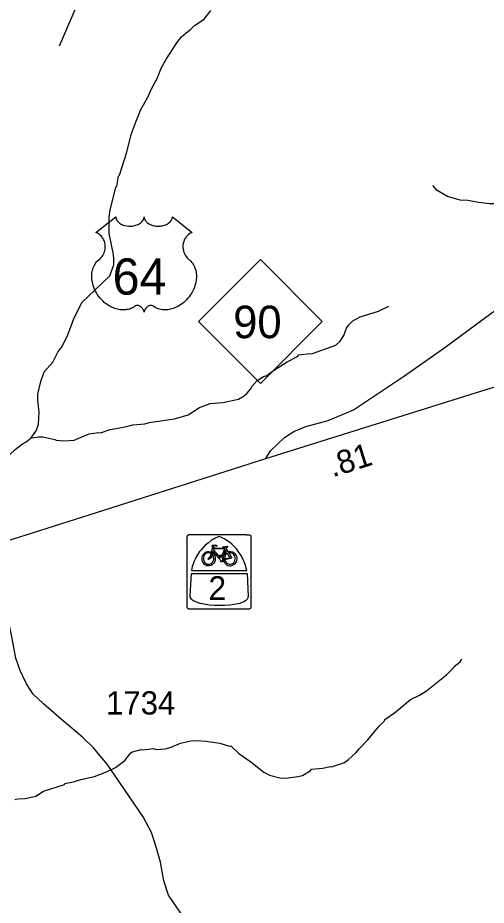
# Model space of a CAD drawing. Extents: x 1159738 to 1321356, y 736314 to 882035.
# Drawn here: x 1294290 to 1296806, y 791927 to 796696 of the extents above; entities that cross this region are included whole.
import ezdxf

# ---------------------------------------------------------------- set-up
doc = ezdxf.new("R2010")
doc.units = 0
for name, color, linetype in [('Exist Cultural Educational Facility Elementary Label', 7, 'Continuous'), ('Exist Hydrographic Misc Water Feature', 7, 'Continuous'), ('Exist Road Non-System Type 51', 7, 'Continuous'), ('Exist Road Primary NC Shield CELL', 7, 'Continuous'), ('Exist Road Primary NC Shield Number Label', 7, 'Continuous'), ('Exist Road Primary US Attributed', 7, 'Continuous'), ('Exist Road Primary US Mileage Hundredths English Label', 7, 'Continuous'), ('Exist Road Primary US Shield Bike CELL', 7, 'Continuous'), ('Exist Road Primary US Shield CELL', 7, 'Continuous'), ('Exist Road Primary US Shield Number Label', 7, 'Continuous'), ('Exist Road Secondary Type 51 Attributed', 7, 'Continuous'), ('Exist Road Secondary Type 51 Number Label', 7, 'Continuous')]:
    doc.layers.add(name, color=color, linetype=linetype)

msp = doc.modelspace()

# ---------------------------------------------------------------- linework, layer by layer
at = {"layer": 'Exist Hydrographic Misc Water Feature'}
for points in [[(1294361.9, 794439), (1294390.1, 794480.2), (1294401.1, 794511.9), (1294405.1, 794575.8), (1294397.1, 794640.1), (1294398, 794672), (1294414.3, 794740.1), (1294431.3, 794792.8), (1294477.4, 794845.6), (1294505, 794898.7), (1294525.9, 794928.1), (1294555.6, 794983.1), (1294590.5, 795078.1), (1294633.1, 795164.8), (1294783.6, 795308), (1294805.5, 795367.4), (1294806.4, 795399.3), (1294803.1, 795423.4), (1294780.6, 795536.2), (1294781.3, 795624.2), (1294786.5, 795664), (1294816.9, 795783.3), (1294822.4, 795790.9), (1294831, 795843.6), (1294836.2, 795850.5), (1294875.9, 795973.3), (1294898.9, 796068.5), (1294925, 796139.7), (1294951, 796202.9), (1294989.1, 796269.7), (1295009.4, 796318.1), (1295037.6, 796368.3), (1295061.9, 796427.5), (1295089.4, 796474.6), (1295144, 796561), (1295168.9, 796592.2), (1295193.7, 796615.4), (1295218.3, 796632.6), (1295238.9, 796653.9), (1295290, 796688.4), (1295327.4, 796735.2)], [(1294361.9, 794439), (1294401.1, 794443.9), (1294425.1, 794443.2), (1294488.7, 794429.2), (1294496.6, 794424.9), (1294536.5, 794421.7), (1294592.6, 794425.9), (1294673.7, 794459.4), (1294723.5, 794467.3), (1294733.9, 794465.5), (1294786.5, 794483.8), (1294866.9, 794497.3), (1294907.3, 794508), (1294971.5, 794514), (1294995.8, 794521.3), (1295132.4, 794541), (1295205.1, 794562.7), (1295266.2, 794600.8), (1295323, 794623), (1295391.2, 794628.9), (1295475.8, 794646.2), (1295506.3, 794663.3), (1295520.7, 794676.8), (1295539.5, 794700.2), (1295548, 794716), (1295574.9, 794747.1), (1295613.6, 794769.9), (1295623.6, 794771.6), (1295662.6, 794800.4), (1295736, 794846.1), (1295792.1, 794874.9), (1295799.2, 794884.1), (1295857.8, 794891.5), (1295867.3, 794890), (1295998.9, 794935.9), (1296021.5, 794957.1), (1296040.5, 794988.6), (1296055.7, 795028.1), (1296066.1, 795043.8), (1296088.9, 795067.1), (1296129.5, 795087.8), (1296226.5, 795118.7), (1296283.4, 795145)], [(1293857.2, 794216.8), (1294000.8, 794176.4), (1294008.8, 794176.2), (1294041, 794187.2), (1294049, 794186.9), (1294097.6, 794205.4), (1294122, 794218.6), (1294159.1, 794251.5), (1294219.2, 794321.6), (1294274.9, 794375.9), (1294315.9, 794406.6), (1294334.2, 794416), (1294361.9, 794439)], [(1294273.6, 792495.6), (1294289.7, 792499.1), (1294329.8, 792499.9), (1294386.1, 792512.1), (1294427, 792538.8), (1294540.1, 792575.3), (1294542.3, 792581.2), (1294588.6, 792589.7), (1294629, 792602.5), (1294701.5, 792618.2), (1294766.3, 792644.2), (1294815.1, 792666.7), (1294864.2, 792705.1), (1294897.5, 792745.8), (1294905.8, 792751.8), (1294953.1, 792764.1), (1294962, 792762.1), (1295018.2, 792768.3), (1295034.1, 792763.8), (1295082.2, 792766.3), (1295114.5, 792775.3), (1295163.2, 792797.7), (1295219.6, 792810), (1295251.7, 792811), (1295299.6, 792807.5), (1295375.3, 792797.1), (1295426.9, 792781.7), (1295434.9, 792783.2), (1295477.6, 792741.9), (1295542.3, 792697.8), (1295610.7, 792641.7), (1295642.2, 792624.7), (1295697.8, 792610.9), (1295729.8, 792609.9), (1295794, 792617.9), (1295818.2, 792623.2), (1295860.2, 792648.4), (1295867.2, 792657.6), (1295927.5, 792663.7), (1295967.8, 792672.2), (1295975.7, 792670.2), (1296044.5, 792694.1), (1296067, 792709.4), (1296106.1, 792746.2), (1296124.8, 792769.5), (1296170.3, 792816.1), (1296228.4, 792886.3), (1296259.4, 792917.4), (1296261.7, 792925.3), (1296312.7, 792959.7), (1296398.9, 793033), (1296447.7, 793055.5), (1296484.4, 793078.4), (1296593.1, 793164.9), (1296630.2, 793201.8), (1296634.4, 793209.6), (1296665.3, 793234.7), (1296675.7, 793248.3)]]:
    msp.add_lwpolyline(points, dxfattribs=at)
at = {"layer": 'Exist Road Non-System Type 51'}
for points in [[(1294973.9, 797499.7), (1294965.6, 797465.6), (1294944.3, 797395.2), (1294888.8, 797259.5), (1294859.3, 797200.6), (1294808.7, 797099.2), (1294774.4, 797035.5), (1294697.6, 796865.4), (1294663.4, 796816.8), (1294645.4, 796793.9), (1294612.7, 796767.7), (1294596.4, 796738.3), (1294511.4, 796543.7)], [(1297109.2, 795216.6), (1297104.2, 795256.1), (1297112.4, 795275.9), (1297135.5, 795315.4), (1297137.1, 795371.4), (1297140.3, 795512.6), (1297146.9, 795557), (1297137.1, 795637.7), (1297128.8, 795721.7), (1297110.7, 795748), (1297076.2, 795754.6), (1297035, 795748), (1296989, 795728.3), (1296928.1, 795700.3), (1296870.5, 795695.4), (1296824.4, 795695.4), (1296766.8, 795703.6), (1296707.6, 795713.5), (1296666.4, 795715.1), (1296597.3, 795734.9), (1296543, 795767.8), (1296518.3, 795794.2)], [(1295622, 794326.7), (1295646.7, 794367.9), (1295722.4, 794440.3), (1295773.4, 794471.6), (1295837.6, 794499.6), (1295956.1, 794530.9), (1296092.6, 794588.5), (1296362.5, 794768), (1296583, 794922.8), (1296831.1, 795106.2), (1296882.1, 795142.5), (1296982.4, 795170.5), (1297109.2, 795216.6)]]:
    msp.add_lwpolyline(points, dxfattribs=at)
at = {"layer": 'Exist Road Primary NC Shield CELL'}
msp.add_lwpolyline([(1295259.6, 795063.2), (1295592.6, 795396.2), (1295925.6, 795063.2), (1295592.6, 794730.2)], close=True, dxfattribs=at)
at = {"layer": 'Exist Road Primary US Attributed'}
msp.add_lwpolyline([(1294146.6, 793858.7), (1294711.9, 794036.3), (1295409.1, 794258.3), (1295622, 794326.7), (1298228.4, 795144.5)], dxfattribs=at)
at = {"layer": 'Exist Road Primary US Shield Bike CELL'}
for points in [[(1295210.3, 793918.2), (1295211.1, 793918.3), (1295299, 793918.3), (1295482.4, 793918.3), (1295515.4, 793918.2), (1295516.6, 793918.1), (1295517.2, 793918), (1295518, 793917.9), (1295518.7, 793917.7), (1295519.4, 793917.4), (1295536.1, 793916.8), (1295536.7, 793916.4), (1295537.4, 793915.9), (1295538.1, 793915.3), (1295539, 793914.3), (1295539.6, 793913.5), (1295539.9, 793913.1), (1295540.1, 793912.7), (1295540.4, 793912.2), (1295540.6, 793911.8), (1295540.8, 793911.3), (1295541, 793910.5), (1295541.3, 793909.6), (1295541.4, 793908.7), (1295541.5, 793908.4), (1295541.5, 793908), (1295541.5, 793874.5), (1295541.5, 793554.6), (1295541.5, 793528.2), (1295541.4, 793527), (1295541.3, 793526.4), (1295541.2, 793525.6), (1295541, 793524.9), (1295540.7, 793524.2), (1295540, 793522.9), (1295539.6, 793522.2), (1295539.2, 793521.6), (1295538.6, 793520.9), (1295538.1, 793520.5), (1295537.6, 793520), (1295537.2, 793519.7), (1295536.8, 793519.3), (1295536.3, 793519.1), (1295533.1, 793517.8), (1295516.6, 793517.6), (1295516.2, 793517.5), (1295515.9, 793517.5), (1295515.3, 793517.5), (1295482.3, 793517.5), (1295299, 793517.5), (1295211.1, 793517.5), (1295210.5, 793517.5), (1295210, 793517.6), (1295209.3, 793517.7), (1295208.6, 793517.8), (1295207.8, 793518), (1295207.1, 793518.3), (1295206.4, 793518.6), (1295205.8, 793518.9), (1295205.2, 793519.3), (1295204.6, 793519.8), (1295204.2, 793520), (1295203.8, 793520.4), (1295203.6, 793520.6), (1295203.2, 793521.1), (1295202.8, 793521.5), (1295202.5, 793522), (1295202.1, 793522.4), (1295201.9, 793522.9), (1295201.6, 793523.4), (1295201.3, 793523.9), (1295201.1, 793524.4), (1295201, 793524.7), (1295200.9, 793525), (1295200.8, 793525.3), (1295200.8, 793525.5), (1295200.7, 793525.7), (1295200.7, 793526), (1295200.6, 793526.2), (1295200.6, 793526.5), (1295200.5, 793526.7), (1295200.5, 793526.9), (1295200.5, 793527.1), (1295200.4, 793527.4), (1295200.4, 793528), (1295200.4, 793554.6), (1295200.4, 793874.5), (1295200.4, 793907.5), (1295200.5, 793908.7), (1295200.6, 793909.3), (1295200.8, 793910.1), (1295201, 793910.8), (1295201.2, 793911.5), (1295201.9, 793912.9), (1295202.3, 793913.5), (1295202.7, 793914.1), (1295203.3, 793914.8), (1295204.3, 793915.7), (1295205.2, 793916.4), (1295205.6, 793916.6), (1295206, 793916.8), (1295206.5, 793917.1), (1295206.9, 793917.3), (1295207.3, 793917.5), (1295208.1, 793917.8), (1295209, 793918), (1295209.9, 793918.2)], [(1295370.9, 793908.3), (1295350.2, 793898.9), (1295329, 793885.8), (1295311.9, 793873.1), (1295298.8, 793862.7), (1295285.1, 793849), (1295274.6, 793837), (1295266.5, 793826.9), (1295257.1, 793813), (1295246.6, 793794.9), (1295242.1, 793786.9), (1295236, 793772), (1295231, 793759.4), (1295227, 793746.9), (1295222, 793725.3), (1295519.7, 793725.3), (1295516.7, 793738), (1295512.6, 793754.5), (1295504.7, 793775.3), (1295499.3, 793787.2), (1295487.7, 793808.6), (1295476.1, 793825.7), (1295463.9, 793841.2), (1295453.9, 793852.3), (1295441.5, 793864.2), (1295426.5, 793876.7), (1295412, 793886.6), (1295398.6, 793894.8), (1295384.7, 793901.8), (1295380, 793904.1)], [(1295390.2, 793852.5), (1295414.3, 793855.3), (1295416.1, 793853.5), (1295414.7, 793849.8), (1295408.7, 793847.9), (1295407.2, 793844.7), (1295417.3, 793827.6), (1295431.8, 793828.3), (1295444.6, 793825.4), (1295455.9, 793816.9), (1295461.2, 793808.3), (1295463.8, 793803.6), (1295465.6, 793795.9), (1295466, 793787.7), (1295465, 793779.1), (1295463.1, 793772.7), (1295459.5, 793765.8), (1295456, 793760.6), (1295449.3, 793755.2), (1295443.2, 793751.6), (1295434.8, 793749.5), (1295429.5, 793749.3), (1295418.7, 793751), (1295411.8, 793754.5), (1295408.5, 793757.3), (1295403.3, 793763.8), (1295399.9, 793769.9), (1295395.2, 793782.1), (1295394.2, 793788), (1295401.6, 793782.6), (1295407.4, 793772.8), (1295411.6, 793766.1), (1295416.9, 793762.3), (1295425, 793758.9), (1295431.1, 793758.8), (1295439.3, 793760.6), (1295446.8, 793764.9), (1295452.3, 793770.2), (1295456.5, 793777.3), (1295458, 793787.4), (1295457.7, 793795.5), (1295455.9, 793802.3), (1295452.4, 793808.4), (1295448.8, 793812.6), (1295442.8, 793817.2), (1295437.1, 793819), (1295427.8, 793820.8), (1295421.3, 793821.5), (1295438.8, 793791.9), (1295401.6, 793782.6), (1295394.2, 793788), (1295428.4, 793794.1), (1295414.2, 793818.6), (1295404.3, 793808), (1295401.5, 793789.4), (1295394.2, 793788), (1295394.6, 793795.8), (1295397.7, 793807.6), (1295403.1, 793815.7), (1295410.9, 793824.7), (1295406, 793835.2), (1295387.2, 793787.2), (1295394.3, 793788), (1295395.2, 793782.1), (1295386.8, 793781.1), (1295388.6, 793775.9), (1295393.7, 793773.2), (1295381.1, 793770.3), (1295378, 793774.2), (1295382.5, 793776.7), (1295337.8, 793827.7), (1295336.2, 793822.9), (1295342.4, 793814.6), (1295346.5, 793806.5), (1295349.2, 793798), (1295350.7, 793790.5), (1295349.9, 793783), (1295347.8, 793773.2), (1295342.9, 793764.2), (1295336, 793757.5), (1295328.3, 793752.7), (1295318.7, 793750.4), (1295311.7, 793749.8), (1295304.5, 793750.7), (1295292.2, 793758.2), (1295288.2, 793762.8), (1295282.5, 793773.1), (1295280.1, 793786.1), (1295279.9, 793795.3), (1295282.3, 793803.4), (1295285.9, 793810.8), (1295290, 793816.1), (1295296.1, 793822), (1295301.4, 793825.4), (1295308.3, 793827.5), (1295315.3, 793828.1), (1295330.6, 793826.4), (1295334.1, 793818.2), (1295329.4, 793799.3), (1295323.3, 793789.3), (1295314.5, 793785.2), (1295311, 793788.7), (1295325.3, 793803.2), (1295328.4, 793816.9), (1295325.1, 793818.3), (1295319.2, 793820.3), (1295309.6, 793820.5), (1295304.2, 793818.9), (1295296.7, 793814.5), (1295289.6, 793805.3), (1295286.5, 793795.6), (1295287.8, 793784.9), (1295290.5, 793774.9), (1295294, 793768.5), (1295299.1, 793764.6), (1295306.4, 793760.1), (1295312.8, 793758.9), (1295320.9, 793759.4), (1295328.6, 793762.8), (1295335.4, 793769.6), (1295339.7, 793777.7), (1295342.1, 793783.5), (1295342.8, 793790.9), (1295341.7, 793798.8), (1295338, 793807.8), (1295330.6, 793826.4), (1295338.2, 793848.2), (1295343.7, 793842.5), (1295340.7, 793834), (1295376.3, 793794.1), (1295377.2, 793797.3), (1295376.3, 793801), (1295372.4, 793803.5), (1295373.2, 793806.9), (1295383.5, 793806.9), (1295381.5, 793799.6), (1295382.5, 793794.4), (1295401.5, 793842.1), (1295343.7, 793842.5), (1295338.2, 793848.2), (1295331.6, 793855.3), (1295337.3, 793862), (1295352.6, 793864), (1295358.7, 793859.2), (1295355.5, 793854.9), (1295350.8, 793859.5), (1295343.1, 793857.7), (1295339.8, 793854.5), (1295341.2, 793853.2), (1295344.5, 793853.2), (1295341.9, 793847.1), (1295402.1, 793846.2), (1295403.8, 793850.5), (1295390.5, 793851.1)], [(1295222.4, 793709.4), (1295521.2, 793709.4), (1295527, 793586), (1295526.1, 793579.7), (1295523.4, 793572.5), (1295518.8, 793567.3), (1295513.6, 793562.1), (1295504.5, 793556.2), (1295495.8, 793553.1), (1295482.2, 793548.6), (1295473.5, 793546.7), (1295451.5, 793542.5), (1295428.1, 793539), (1295402.6, 793538), (1295375.8, 793536.9), (1295345.9, 793538), (1295318.7, 793539.8), (1295291.7, 793544.2), (1295270.1, 793548.8), (1295254.7, 793553.8), (1295245.4, 793557.3), (1295233.5, 793562.1), (1295228.3, 793565.2), (1295222.1, 793571), (1295218.6, 793576.2), (1295216.3, 793582.4), (1295215.2, 793588.7)]]:
    msp.add_lwpolyline(points, close=True, dxfattribs=at)
at = {"layer": 'Exist Road Primary US Shield CELL'}
msp.add_lwpolyline([(1294816.1, 795626.4), (1294816.3, 795622), (1294817.4, 795616.8), (1294818.2, 795614.1), (1294820.7, 795608.9), (1294824.7, 795602.8), (1294830.3, 795596.9), (1294836.6, 795591.7), (1294840.9, 795588.9), (1294848.2, 795585), (1294856.4, 795581.5), (1294865.6, 795578.9), (1294874.9, 795577), (1294885.1, 795575.9), (1294895.2, 795575.7), (1294906.2, 795576.5), (1294918.2, 795578.8), (1294923.8, 795580.3), (1294930, 795582.4), (1294935.8, 795584.8), (1294942.1, 795588.2), (1294947.2, 795591.5), (1294951.2, 795594.4), (1294956.8, 795599.8), (1294961.3, 795605.3), (1294963.2, 795608.5), (1294964.9, 795611.5), (1294967.1, 795617.9), (1294967.7, 795620.7), (1294968.2, 795626.6), (1294968.5, 795621.7), (1294969, 795618.6), (1294969.8, 795615.6), (1294971.1, 795612.4), (1294973.4, 795607.9), (1294975.9, 795604.1), (1294980.6, 795598.5), (1294983.6, 795595.7), (1294986.3, 795593.5), (1294993.5, 795588.6), (1295001.9, 795584.3), (1295006.1, 795582.5), (1295010.3, 795581), (1295015.7, 795579.3), (1295021.3, 795578), (1295026.8, 795577.1), (1295032.5, 795576.3), (1295038.3, 795575.8), (1295043, 795575.7), (1295048.7, 795575.8), (1295054.1, 795576.1), (1295059.5, 795576.7), (1295065.6, 795577.7), (1295070.4, 795578.8), (1295076.8, 795580.5), (1295082.6, 795582.6), (1295087.7, 795584.7), (1295094.2, 795588.2), (1295099.6, 795591.5), (1295103.5, 795594.7), (1295108.1, 795598.9), (1295112.5, 795604), (1295115.1, 795607.7), (1295116.9, 795611.6), (1295118.6, 795615.6), (1295119.6, 795619.9), (1295120.1, 795623.6), (1295120.2, 795626.7), (1295226.5, 795542.1), (1295224, 795541.1), (1295218.2, 795538.3), (1295213.7, 795535.6), (1295206.3, 795530.4), (1295203.2, 795527.6), (1295200.1, 795524.6), (1295197.2, 795521.5), (1295194.6, 795518.6), (1295191.6, 795514.3), (1295188.8, 795510), (1295186.1, 795505.3), (1295184.1, 795501.2), (1295180.9, 795492.7), (1295179.3, 795487.3), (1295178.3, 795482.7), (1295177, 795473.2), (1295176.7, 795468.7), (1295176.7, 795464.2), (1295177, 795459.5), (1295177.4, 795455), (1295178.2, 795450.3), (1295179, 795446.2), (1295180.3, 795441.1), (1295182.2, 795435.2), (1295184.5, 795429.4), (1295189.4, 795420.2), (1295195.6, 795410.8), (1295200.1, 795405.5), (1295204.5, 795401), (1295211, 795395.5), (1295214.6, 795392.3), (1295218.6, 795388.3), (1295225.3, 795380.5), (1295228, 795376.9), (1295230.7, 795372.8), (1295233.2, 795368.6), (1295235.7, 795364.1), (1295237.8, 795360.1), (1295241.5, 795351), (1295244.2, 795342.2), (1295245.5, 795337.5), (1295247.5, 795327.1), (1295248.2, 795321.9), (1295249, 795311.8), (1295249.1, 795299.5), (1295248.1, 795287.8), (1295245.9, 795274.1), (1295244.1, 795266), (1295241.3, 795256.5), (1295238.6, 795248.3), (1295233.7, 795236.2), (1295229.4, 795227.4), (1295223.9, 795217.1), (1295220, 795210.8), (1295215.6, 795204.2), (1295210, 795196.5), (1295203.5, 795188.4), (1295195.6, 795179.8), (1295189.3, 795173.4), (1295181, 795166), (1295176, 795161.9), (1295168.8, 795156.5), (1295159, 795149.9), (1295149.4, 795144.3), (1295141.1, 795140.1), (1295133.8, 795137), (1295124.4, 795133.4), (1295108.7, 795129.1), (1295103, 795127.9), (1295096.3, 795126.9), (1295089.9, 795126.3), (1295083.8, 795125.9), (1295075.5, 795125.9), (1295067.3, 795126.5), (1295059.5, 795127.6), (1295051.4, 795129.3), (1295042.9, 795131.8), (1295035.2, 795134.9), (1295027.4, 795138.7), (1295014.3, 795147), (1295010.5, 795149), (1295008.3, 795149.6), (1295003.3, 795149.8), (1294998.5, 795148.8), (1294993.6, 795146.8), (1294990.6, 795145.3), (1294986.7, 795142.7), (1294983.7, 795140.3), (1294980.1, 795136.9), (1294977.6, 795134), (1294975.6, 795131.7), (1294971.9, 795125.9), (1294970.6, 795123.1), (1294969.2, 795119.5), (1294968, 795114.3), (1294966.4, 795120.9), (1294964.4, 795125.3), (1294962.2, 795129.1), (1294959.8, 795132.4), (1294956.1, 795136.7), (1294952.8, 795139.9), (1294948.8, 795143.1), (1294944.5, 795145.7), (1294941.1, 795147.5), (1294937.9, 795148.7), (1294934.1, 795149.6), (1294931, 795149.9), (1294928.4, 795149.8), (1294924.8, 795149), (1294920, 795145.5), (1294915.5, 795142.4), (1294910.5, 795139.3), (1294904.6, 795136.2), (1294900.3, 795134.2), (1294895.1, 795132.2), (1294889.1, 795130.1), (1294882.6, 795128.5), (1294875.9, 795127.1), (1294870, 795126.2), (1294863.6, 795125.6), (1294857.9, 795125.4), (1294852, 795125.5), (1294846.4, 795125.9), (1294839.9, 795126.5), (1294831.9, 795127.7), (1294825.2, 795129.2), (1294818.2, 795131.1), (1294811, 795133.3), (1294803.3, 795136.3), (1294793.6, 795140.5), (1294786.9, 795144), (1294776.3, 795150.1), (1294763.8, 795158.7), (1294754.5, 795166.3), (1294747.6, 795172.5), (1294737.5, 795182.8), (1294731.5, 795189.5), (1294722.2, 795201.5), (1294716.3, 795210.3), (1294712.4, 795216.7), (1294706.8, 795227), (1294703.6, 795233.4), (1294699.6, 795242.9), (1294696.5, 795251.5), (1294693.8, 795259.6), (1294692.4, 795264.8), (1294690.4, 795274), (1294689.2, 795280.4), (1294688, 795289.3), (1294687.3, 795298.6), (1294687.2, 795307.2), (1294687.4, 795314.4), (1294688.2, 795322.7), (1294689.7, 795331.6), (1294691.4, 795339.2), (1294692.9, 795344.7), (1294695.1, 795351.3), (1294698.1, 795358.7), (1294701.6, 795365.7), (1294705, 795371.5), (1294709.2, 795377.8), (1294713.4, 795383.2), (1294718.8, 795389.1), (1294724.4, 795394.5), (1294729.6, 795398.7), (1294735.8, 795404.7), (1294739, 795408.3), (1294742.8, 795413.4), (1294745.9, 795418.1), (1294748.3, 795422.3), (1294751.6, 795428.6), (1294753.5, 795433.2), (1294756, 795440.4), (1294757.2, 795445.4), (1294758.4, 795451.9), (1294759.3, 795458), (1294759.6, 795465.6), (1294759.4, 795471.8), (1294758.6, 795479.2), (1294757.2, 795486.2), (1294755.5, 795492.4), (1294752.9, 795499.4), (1294750.5, 795504.6), (1294746.4, 795511.5), (1294741.9, 795518), (1294737.2, 795523.3), (1294732.5, 795528), (1294728, 795531.5), (1294723.7, 795534.6), (1294718.3, 795537.8), (1294713.1, 795540.4), (1294709.8, 795541.7)], close=True, dxfattribs=at)
at = {"layer": 'Exist Road Secondary Type 51 Attributed'}
msp.add_lwpolyline([(1295166.4, 791884.3), (1295099.5, 791979.9), (1295074.7, 792058.2), (1295055.6, 792157.6), (1295034.6, 792234.1), (1295007.9, 792318.1), (1294963.9, 792402.2), (1294885.6, 792515), (1294769.6, 792683.9), (1294697, 792771.8), (1294637.8, 792829.2), (1294525.1, 792924.7), (1294427.7, 793008.8), (1294372.8, 793061.1), (1294336.5, 793116.6), (1294302.1, 793187.3), (1294279.2, 793254.2), (1294260.4, 793359.6), (1294240.7, 793456.3), (1294187.7, 793690.7), (1294146.6, 793858.7)], dxfattribs=at)

# ---------------------------------------------------------------- texts
at = {"layer": 'Exist Cultural Educational Facility Elementary Label'}
msp.add_text('2', height=127.5, dxfattribs=at).set_placement((1295314, 793567.1))
at = {"layer": 'Exist Road Primary NC Shield Number Label'}
msp.add_text('90', height=175, dxfattribs=at).set_placement((1295446.7, 794973.5))
at = {"layer": 'Exist Road Primary US Mileage Hundredths English Label'}
msp.add_text('.81', height=125, rotation=17.4197, dxfattribs=at).set_placement((1295981.5, 794225.5))
at = {"layer": 'Exist Road Primary US Shield Number Label'}
msp.add_text('64', height=195, dxfattribs=at).set_placement((1294798.9, 795207.6))
at = {"layer": 'Exist Road Secondary Type 51 Number Label'}
msp.add_text('1734', height=125, dxfattribs=at).set_placement((1294764, 792951.4))

doc.saveas('drawing.dxf')
